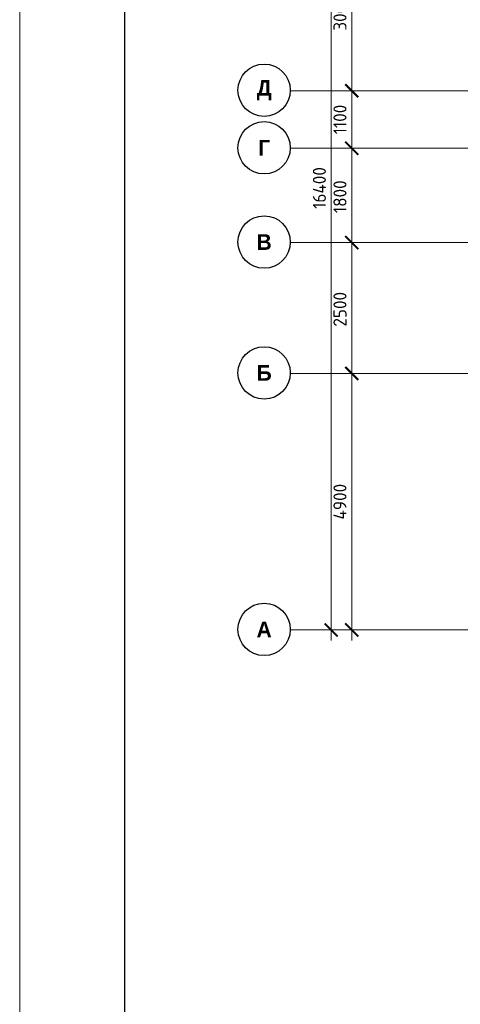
# Model space of a CAD drawing. Header units: millimetres. Extents: x -5898314 to 1055204, y -720802 to 1562611.
# Tile 346 of 362: x 193802 to 202219, y -51647 to -32839. Entities that reach past the tile are written whole.
import ezdxf

# ---------------------------------------------------------------- set-up
doc = ezdxf.new("R2010")
doc.units = ezdxf.units.MM
doc.linetypes.add('______5', pattern=[1100, 800, -100, 100, -100])
doc.linetypes.add('осевая', pattern=[50.8, 31.75, -6.35, 6.35, -6.35])
for name, color, linetype, lineweight in [('Оси', 40, '______5', 18), ('РАЗМЕРЫ', 1, 'Continuous', 9), ('ТОНКИЕ', 7, 'Continuous', 9)]:
    doc.layers.add(name, color=color, linetype=linetype, lineweight=lineweight)
doc.layers.add('ТОЛСТЫЕ_ОСНОВНЫЕ', color=6, linetype='Continuous')
doc.styles.add('Century Gothic', font='GOTHIC.TTF')
doc.styles.add('GOST-2.304_Type-B', font='GOST_Common.ttf')
doc.dimstyles.new('СПДС', dxfattribs={"dimscale": 100, "dimtxt": 2.5, "dimasz": 2, "dimexe": 1.25, "dimexo": 0, "dimtad": 1, "dimdec": 0, "dimrnd": 5, "dimtxsty": 'GOST-2.304_Type-B', "dimblk": 'ARCHTICK', "dimcen": 2.5, "dimdle": 2, "dimclrd": 1, "dimclre": 1, "dimclrt": 1, "dimadec": 0, "dimazin": 2, "dimtfac": 0.75, "dimtdec": 0, "dimtmove": 1, "dimatfit": 3, "dimfxl": 1, "dimtfillclr": 256, "dimtolj": 1, "dimarcsym": 1})

# ---------------------------------------------------------------- blocks, each defined once
blk = doc.blocks.new('*U1581')
at = {"layer": 'ТОЛСТЫЕ_ОСНОВНЫЕ', "color": 6}
blk.add_lwpolyline([(20, 5), (886, 5), (886, 415), (20, 415)], close=True, dxfattribs=at)
at = {"layer": 'ТОНКИЕ'}
blk.add_lwpolyline([(0, 0), (891, 0), (891, 420), (0, 420)], close=True, dxfattribs=at)
blk = doc.blocks.new('_ArchTick')
at = {"color": 0, "linetype": 'ByBlock', "const_width": 0.15}
blk.add_lwpolyline([(-0.5, -0.5), (0.5, 0.5)], dxfattribs=at)
blk = doc.blocks.new('*D1440')
at = {"color": 1, "lineweight": -2, "transparency": 16777216}
for p, q in [((-89046, -342901), (-89046, -326101)), ((-89266, -326301), (-88921, -326301)), ((-89046, -342701), (-89171, -342701))]:
    blk.add_line(p, q, dxfattribs=at)
at = {"layer": 'DEFPOINTS', "color": 0, "lineweight": 0, "transparency": 16777216}
for p in [(-89266, -326301), (-89046, -326301), (-89046, -342701)]:
    blk.add_point(p, dxfattribs=at)
at = {"color": 1, "lineweight": -2, "transparency": 16777216, "xscale": 250, "yscale": 250, "zscale": 250}
for p, rotation in [((-89046, -326301), 90), ((-89046, -342701), 270)]:
    blk.add_blockref('_ArchTick', p, dxfattribs=dict(at, rotation=rotation))
at = {"color": 1, "lineweight": 0, "transparency": 16777216, "insert": (-89271, -334259), "char_height": 250, "width": 104166.67, "attachment_point": 5, "rotation": 90, "style": 'GOST-2.304_Type-B'}
blk.add_mtext('\\A1;16400', dxfattribs=at)
blk = doc.blocks.new('NSY101')
at = {"color": 0, "linetype": 'ByBlock', "lineweight": -2}
blk.add_circle((0, 0), 50, dxfattribs=at)
blk = doc.blocks.new('СЛОЖНЫЙ_ОБЪЕКТ_23')
at = {"layer": 'Оси', "color": 16, "linetype": 'Continuous', "lineweight": 25, "transparency": 33554687, "xscale": 9.999999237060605, "yscale": 9.999999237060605, "zscale": 9.999999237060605}
blk.add_blockref('NSY101', (-12319, -19997), dxfattribs=at)
at = {"layer": 'Оси', "color": 16, "linetype": 'Continuous', "lineweight": 25, "transparency": 33554687, "insert": (-12319, -19997), "char_height": 300, "width": 460, "attachment_point": 5, "style": 'Century Gothic'}
blk.add_mtext('\\A1;{\\fCentury Gothic|i0|b1;\\H300.000000;\\W1.000000;\\C16;А}\\P', dxfattribs=at)
blk = doc.blocks.new('СЛОЖНЫЙ_ОБЪЕКТ_24')
at = {"layer": 'Оси', "color": 16, "linetype": 'Continuous', "lineweight": 25, "transparency": 33554687, "xscale": 9.999999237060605, "yscale": 9.999999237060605, "zscale": 9.999999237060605}
blk.add_blockref('NSY101', (-12319, -15097), dxfattribs=at)
at = {"layer": 'Оси', "color": 16, "linetype": 'Continuous', "lineweight": 25, "transparency": 33554687, "insert": (-12319, -15097), "char_height": 300, "width": 390, "attachment_point": 5, "style": 'Century Gothic'}
blk.add_mtext('\\A1;{\\fCentury Gothic|i0|b1;\\H300.000000;\\W1.000000;\\C16;Б}\\P', dxfattribs=at)
blk = doc.blocks.new('СЛОЖНЫЙ_ОБЪЕКТ_25')
at = {"layer": 'Оси', "color": 16, "linetype": 'Continuous', "lineweight": 25, "transparency": 33554687, "xscale": 9.999999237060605, "yscale": 9.999999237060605, "zscale": 9.999999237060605}
blk.add_blockref('NSY101', (-12319, -12597), dxfattribs=at)
at = {"layer": 'Оси', "color": 16, "linetype": 'Continuous', "lineweight": 25, "transparency": 33554687, "insert": (-12319, -12597), "char_height": 300, "width": 390, "attachment_point": 5, "style": 'Century Gothic'}
blk.add_mtext('\\A1;{\\fCentury Gothic|i0|b1;\\H300.000000;\\W1.000000;\\C16;В}\\P', dxfattribs=at)
blk = doc.blocks.new('СЛОЖНЫЙ_ОБЪЕКТ_26')
at = {"layer": 'Оси', "color": 16, "linetype": 'Continuous', "lineweight": 25, "transparency": 33554687, "xscale": 9.999999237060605, "yscale": 9.999999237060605, "zscale": 9.999999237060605}
blk.add_blockref('NSY101', (-12319, -10797), dxfattribs=at)
at = {"layer": 'Оси', "color": 16, "linetype": 'Continuous', "lineweight": 25, "transparency": 33554687, "insert": (-12319, -10797), "char_height": 300, "width": 345, "attachment_point": 5, "style": 'Century Gothic'}
blk.add_mtext('\\A1;{\\fCentury Gothic|i0|b1;\\H300.000000;\\W1.000000;\\C16;Г}\\P', dxfattribs=at)
blk = doc.blocks.new('СЛОЖНЫЙ_ОБЪЕКТ_27')
at = {"layer": 'Оси', "color": 16, "linetype": 'Continuous', "lineweight": 25, "transparency": 33554687, "xscale": 9.999999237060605, "yscale": 9.999999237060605, "zscale": 9.999999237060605}
blk.add_blockref('NSY101', (-12319, -9697), dxfattribs=at)
at = {"layer": 'Оси', "color": 16, "linetype": 'Continuous', "lineweight": 25, "transparency": 33554687, "insert": (-12319, -9697), "char_height": 300, "width": 470, "attachment_point": 5, "style": 'Century Gothic'}
blk.add_mtext('\\A1;{\\fCentury Gothic|i0|b1;\\H300.000000;\\W1.000000;\\C16;Д}\\P', dxfattribs=at)
blk = doc.blocks.new('*D1442')
at = {"color": 1, "lineweight": -2, "transparency": 16777216}
for p, q in [((-88653, -342901), (-88653, -337601)), ((-88653, -337801), (-88778, -337801)), ((-88653, -342701), (-88778, -342701))]:
    blk.add_line(p, q, dxfattribs=at)
at = {"layer": 'DEFPOINTS', "color": 0, "lineweight": 0, "transparency": 16777216}
for p in [(-88653, -337801), (-88653, -337801), (-88653, -342701)]:
    blk.add_point(p, dxfattribs=at)
at = {"color": 1, "lineweight": -2, "transparency": 16777216, "xscale": 250, "yscale": 250, "zscale": 250}
for p, rotation in [((-88653, -337801), 90), ((-88653, -342701), 270)]:
    blk.add_blockref('_ArchTick', p, dxfattribs=dict(at, rotation=rotation))
at = {"color": 1, "lineweight": 0, "transparency": 16777216, "insert": (-88878, -340251), "char_height": 250, "width": 83333.33, "attachment_point": 5, "rotation": 90, "style": 'GOST-2.304_Type-B'}
blk.add_mtext('\\A1;4900', dxfattribs=at)
blk = doc.blocks.new('*D1443')
at = {"color": 1, "lineweight": -2, "transparency": 16777216}
for p, q in [((-88653, -338001), (-88653, -335101)), ((-88653, -335301), (-88778, -335301)), ((-88653, -337801), (-88778, -337801))]:
    blk.add_line(p, q, dxfattribs=at)
at = {"layer": 'DEFPOINTS', "color": 0, "lineweight": 0, "transparency": 16777216}
for p in [(-88653, -335301), (-88653, -335301), (-88653, -337801)]:
    blk.add_point(p, dxfattribs=at)
at = {"color": 1, "lineweight": -2, "transparency": 16777216, "xscale": 250, "yscale": 250, "zscale": 250}
for p, rotation in [((-88653, -335301), 90), ((-88653, -337801), 270)]:
    blk.add_blockref('_ArchTick', p, dxfattribs=dict(at, rotation=rotation))
at = {"color": 1, "lineweight": 0, "transparency": 16777216, "insert": (-88878, -336576), "char_height": 250, "width": 83333.33, "attachment_point": 5, "rotation": 90, "style": 'GOST-2.304_Type-B'}
blk.add_mtext('\\A1;2500', dxfattribs=at)
blk = doc.blocks.new('*D1444')
at = {"color": 1, "lineweight": -2, "transparency": 16777216}
for p, q in [((-88653, -335501), (-88653, -333301)), ((-88653, -333501), (-88778, -333501)), ((-88653, -335301), (-88778, -335301))]:
    blk.add_line(p, q, dxfattribs=at)
at = {"layer": 'DEFPOINTS', "color": 0, "lineweight": 0, "transparency": 16777216}
for p in [(-88653, -333501), (-88653, -333501), (-88653, -335301)]:
    blk.add_point(p, dxfattribs=at)
at = {"color": 1, "lineweight": -2, "transparency": 16777216, "xscale": 250, "yscale": 250, "zscale": 250}
for p, rotation in [((-88653, -333501), 90), ((-88653, -335301), 270)]:
    blk.add_blockref('_ArchTick', p, dxfattribs=dict(at, rotation=rotation))
at = {"color": 1, "lineweight": 0, "transparency": 16777216, "insert": (-88878, -334426), "char_height": 250, "width": 83333.33, "attachment_point": 5, "rotation": 90, "style": 'GOST-2.304_Type-B'}
blk.add_mtext('\\A1;1800', dxfattribs=at)
blk = doc.blocks.new('*D1445')
at = {"color": 1, "lineweight": -2, "transparency": 16777216}
for p, q in [((-88653, -333701), (-88653, -332201)), ((-88653, -332401), (-88778, -332401)), ((-88653, -333501), (-88778, -333501))]:
    blk.add_line(p, q, dxfattribs=at)
at = {"layer": 'DEFPOINTS', "color": 0, "lineweight": 0, "transparency": 16777216}
for p in [(-88653, -332401), (-88653, -332401), (-88653, -333501)]:
    blk.add_point(p, dxfattribs=at)
at = {"color": 1, "lineweight": -2, "transparency": 16777216, "xscale": 250, "yscale": 250, "zscale": 250}
for p, rotation in [((-88653, -332401), 90), ((-88653, -333501), 270)]:
    blk.add_blockref('_ArchTick', p, dxfattribs=dict(at, rotation=rotation))
at = {"color": 1, "lineweight": 0, "transparency": 16777216, "insert": (-88878, -332951), "char_height": 250, "width": 83333.33, "attachment_point": 5, "rotation": 90, "style": 'GOST-2.304_Type-B'}
blk.add_mtext('\\A1;1100', dxfattribs=at)
blk = doc.blocks.new('*D1446')
at = {"color": 1, "lineweight": -2, "transparency": 16777216}
for p, q in [((-88653, -332601), (-88653, -329201)), ((-88653, -329401), (-88778, -329401)), ((-88653, -332401), (-88778, -332401))]:
    blk.add_line(p, q, dxfattribs=at)
at = {"layer": 'DEFPOINTS', "color": 0, "lineweight": 0, "transparency": 16777216}
for p in [(-88653, -329401), (-88653, -329401), (-88653, -332401)]:
    blk.add_point(p, dxfattribs=at)
at = {"color": 1, "lineweight": -2, "transparency": 16777216, "xscale": 250, "yscale": 250, "zscale": 250}
for p, rotation in [((-88653, -329401), 90), ((-88653, -332401), 270)]:
    blk.add_blockref('_ArchTick', p, dxfattribs=dict(at, rotation=rotation))
at = {"color": 1, "lineweight": 0, "transparency": 16777216, "insert": (-88878, -330926), "char_height": 250, "width": 83333.33, "attachment_point": 5, "rotation": 90, "style": 'GOST-2.304_Type-B'}
blk.add_mtext('\\A1;3000', dxfattribs=at)
blk = doc.blocks.new('оси блок 2')
at = {"layer": 'Оси', "color": 16, "linetype": 'осевая', "lineweight": 0, "transparency": 33554687}
for p, q in [((-89822.3, -332401.3), (-37238.5, -332401.3)), ((-89822.3, -333501.3), (-37238.5, -333501.3)), ((-89822.3, -335301.3), (-37238.5, -335301.3)), ((-89822.3, -337801.3), (-37238.5, -337801.3)), ((-89822.3, -342701.3), (-37238.5, -342701.3))]:
    blk.add_line(p, q, dxfattribs=at)
at = {"layer": 'Оси', "color": 16, "linetype": 'Continuous', "lineweight": 25, "transparency": 33554687}
for name in ['СЛОЖНЫЙ_ОБЪЕКТ_27', 'СЛОЖНЫЙ_ОБЪЕКТ_26', 'СЛОЖНЫЙ_ОБЪЕКТ_25', 'СЛОЖНЫЙ_ОБЪЕКТ_24', 'СЛОЖНЫЙ_ОБЪЕКТ_23']:
    blk.add_blockref(name, (-78007.2, -322694.4), dxfattribs=at)
at = {"lineweight": 0}
for base, p1, p2, picture, middle in [((-89046, -326301.3), (-89046, -342701.3), (-89266.1, -326301.3), '*D1440', (-89046, -334259)), ((-88653.5, -329401.3), (-88653.5, -332401.3), (-88653.5, -329401.3), '*D1446', (-88653.5, -330926.5)), ((-88653.5, -332401.3), (-88653.5, -333501.3), (-88653.5, -332401.3), '*D1445', (-88653.5, -332951.3)), ((-88653.5, -333501.3), (-88653.5, -335301.3), (-88653.5, -333501.3), '*D1444', (-88653.5, -334426.5)), ((-88653.5, -335301.3), (-88653.5, -337801.3), (-88653.5, -335301.3), '*D1443', (-88653.5, -336576.5)), ((-88653.5, -337801.3), (-88653.5, -342701.3), (-88653.5, -337801.3), '*D1442', (-88653.5, -340251.3))]:
    dim = blk.add_linear_dim(base=base, p1=p1, p2=p2, angle=90, dimstyle='СПДС', override={"dimgap": 1}, dxfattribs=at)
    dim.commit()
    dim.dimension.update_dxf_attribs({"geometry": picture, "text_midpoint": middle, "dimtype": 160})

msp = doc.modelspace()

# ---------------------------------------------------------------- block references
at = {"xscale": 100, "yscale": 100, "zscale": 100}
msp.add_blockref('*U1581', (193802.04, -62531.81), dxfattribs=at)
at = {"layer": 'РАЗМЕРЫ'}
msp.add_blockref('оси блок 2', (288797.96, 298205.02), dxfattribs=at)

doc.saveas('drawing.dxf')
